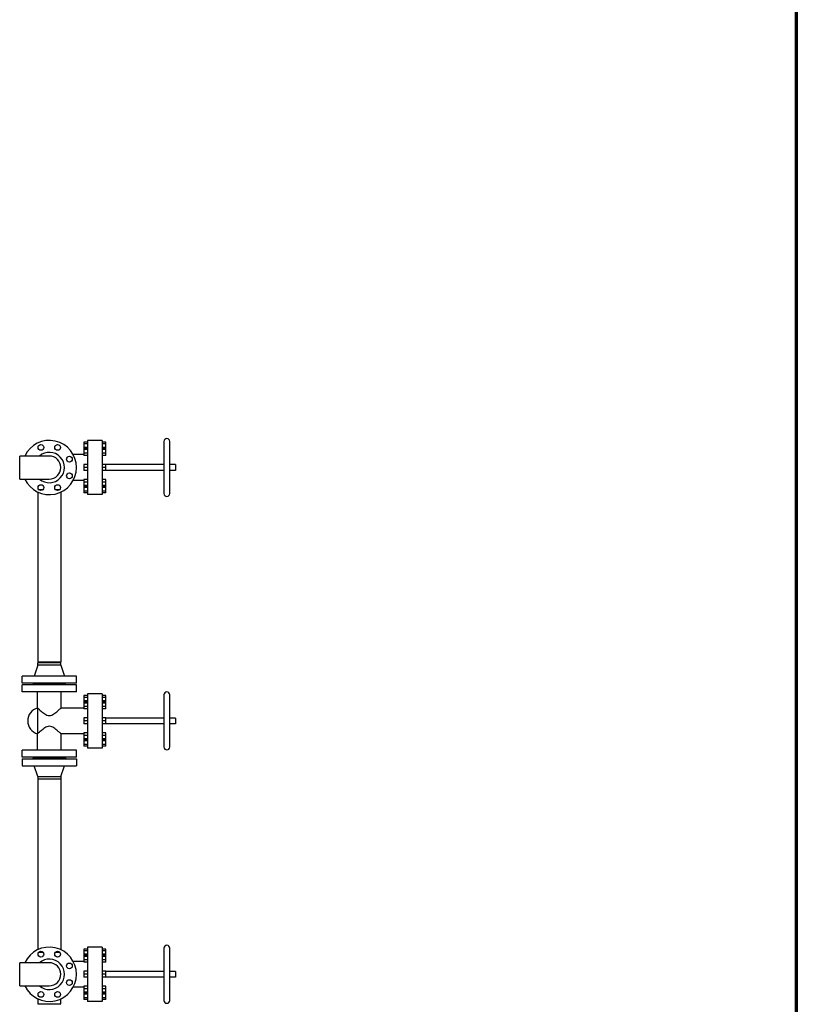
# Model space of a CAD drawing. Header units: inches. Extents: x 36 to 1719, y -84 to 1122.
# Tile 463 of 571: x 1574 to 1692, y 403 to 552. Entities that reach past the tile are written whole.
import ezdxf

# ---------------------------------------------------------------- set-up
doc = ezdxf.new("R2010")
doc.units = ezdxf.units.IN
doc.header["$LTSCALE"] = 48
doc.header["$MEASUREMENT"] = 0
doc.layers.add('Border (ANSI)', color=7, linetype='Continuous', lineweight=70)
doc.layers.add('Visible (ANSI)', color=7, linetype='Continuous', lineweight=30)

# ---------------------------------------------------------------- blocks, each defined once
blk = doc.blocks.new('Borders SUPERIOR BORDER')
at = {"layer": 'Border (ANSI)'}
blk.add_line((35.25, 23.375), (35.25, 0.625), dxfattribs=at)

msp = doc.modelspace()

# ---------------------------------------------------------------- linework, layer by layer
at = {"layer": 'Visible (ANSI)'}
for p, q in [((1584.27312, 488.07177), (1583.71312, 488.07177)), ((1583.71312, 488.07177), (1583.71312, 487.80777)), ((1584.27312, 487.80777), (1583.71312, 487.80777)), ((1583.71312, 487.80777), (1583.71312, 487.27977)), ((1586.51312, 488.35877), (1584.27312, 488.35877)), ((1584.27312, 488.35877), (1584.27312, 480.10877)), ((1586.51312, 488.35877), (1586.51312, 480.10877)), ((1587.07312, 488.07177), (1586.51312, 488.07177)), ((1587.07312, 487.80777), (1586.51312, 487.80777)), ((1587.07312, 487.80777), (1587.07312, 488.07177)), ((1587.07312, 487.27977), (1587.07312, 487.80777)), ((1595.89812, 488.19377), (1595.89812, 480.27377)), ((1596.77812, 480.27377), (1596.77812, 488.19377)), ((1584.27312, 487.27977), (1583.71312, 487.27977)), ((1583.71312, 487.27977), (1583.71312, 487.0843)), ((1584.27312, 487.0843), (1583.71312, 487.0843)), ((1583.71312, 487.0843), (1583.71312, 486.94765)), ((1584.27312, 486.94765), (1583.71312, 486.94765)), ((1583.71312, 486.94765), (1583.71312, 486.43764)), ((1584.27312, 486.43764), (1583.71312, 486.43764)), ((1583.71312, 486.43764), (1583.71312, 486.06429)), ((1587.07312, 487.27977), (1586.51312, 487.27977)), ((1587.07312, 487.0843), (1586.51312, 487.0843)), ((1587.07312, 486.94765), (1586.51312, 486.94765)), ((1587.07312, 486.43764), (1586.51312, 486.43764)), ((1587.07312, 487.0843), (1587.07312, 487.27977)), ((1587.07312, 486.94765), (1587.07312, 487.0843)), ((1587.07312, 486.43764), (1587.07312, 486.94765)), ((1587.07312, 486.06429), (1587.07312, 486.43764)), ((1573.96812, 482.48377), (1573.96812, 485.98377)), ((1578.46812, 485.98377), (1573.96812, 485.98377)), ((1583.71312, 486.19177), (1582.0988, 486.19177)), ((1584.27312, 486.06429), (1583.71312, 486.06429)), ((1587.07312, 486.06429), (1586.51312, 486.06429)), ((1584.27312, 484.69103), (1583.71312, 484.69103)), ((1583.71312, 484.69103), (1583.71312, 484.23377)), ((1584.27312, 484.23377), (1583.71312, 484.23377)), ((1583.71312, 484.23377), (1583.71312, 483.77651)), ((1584.27312, 483.77651), (1583.71312, 483.77651)), ((1587.07312, 484.69103), (1586.51312, 484.69103)), ((1587.07312, 484.23377), (1586.51312, 484.23377)), ((1587.07312, 483.77651), (1586.51312, 483.77651)), ((1587.07312, 484.23377), (1587.07312, 484.69103)), ((1595.89812, 484.67377), (1587.07312, 484.67377)), ((1587.07312, 483.77651), (1587.07312, 484.23377)), ((1595.89812, 483.79377), (1587.07312, 483.79377)), ((1597.65812, 484.67377), (1596.77812, 484.67377)), ((1597.65812, 483.79377), (1596.77812, 483.79377)), ((1597.65812, 484.67377), (1597.65812, 483.79377)), ((1573.96812, 482.48377), (1578.46812, 482.48377)), ((1583.71312, 482.27577), (1582.0988, 482.27577)), ((1584.27312, 482.40326), (1583.71312, 482.40326)), ((1583.71312, 482.40326), (1583.71312, 482.02991)), ((1584.27312, 482.02991), (1583.71312, 482.02991)), ((1583.71312, 482.02991), (1583.71312, 481.5199)), ((1587.07312, 482.40326), (1586.51312, 482.40326)), ((1587.07312, 482.02991), (1586.51312, 482.02991)), ((1587.07312, 482.02991), (1587.07312, 482.40326)), ((1587.07312, 481.5199), (1587.07312, 482.02991)), ((1576.71812, 480.49838), (1576.71812, 454.66377)), ((1577.49766, 480.85377), (1576.90521, 480.85377)), ((1580.03103, 480.85377), (1579.43858, 480.85377)), ((1580.21812, 480.49838), (1580.21812, 454.66377)), ((1584.27312, 481.5199), (1583.71312, 481.5199)), ((1583.71312, 481.5199), (1583.71312, 481.38324)), ((1584.27312, 481.38324), (1583.71312, 481.38324)), ((1583.71312, 481.38324), (1583.71312, 481.18777)), ((1584.27312, 481.18777), (1583.71312, 481.18777)), ((1583.71312, 481.18777), (1583.71312, 480.65977)), ((1584.27312, 480.65977), (1583.71312, 480.65977)), ((1583.71312, 480.65977), (1583.71312, 480.39577)), ((1584.27312, 480.39577), (1583.71312, 480.39577)), ((1587.07312, 481.5199), (1586.51312, 481.5199)), ((1587.07312, 481.38324), (1586.51312, 481.38324)), ((1587.07312, 481.18777), (1586.51312, 481.18777)), ((1587.07312, 480.65977), (1586.51312, 480.65977)), ((1587.07312, 480.39577), (1586.51312, 480.39577)), ((1587.07312, 481.38324), (1587.07312, 481.5199)), ((1587.07312, 481.18777), (1587.07312, 481.38324)), ((1587.07312, 480.65977), (1587.07312, 481.18777)), ((1587.07312, 480.39577), (1587.07312, 480.65977)), ((1586.51312, 480.10877), (1584.27312, 480.10877)), ((1576.71812, 454.19877), (1576.15812, 452.53877)), ((1580.21812, 454.66377), (1576.71812, 454.66377)), ((1576.71812, 454.19877), (1576.71812, 454.53877)), ((1580.21812, 454.53877), (1576.71812, 454.53877)), ((1580.21812, 454.19877), (1576.71812, 454.19877)), ((1580.21812, 454.19877), (1580.21812, 454.53877)), ((1580.21812, 454.19877), (1580.77812, 452.53877)), ((1574.34312, 451.47877), (1574.34312, 452.53877)), ((1582.59312, 452.53877), (1574.34312, 452.53877)), ((1582.59312, 451.47877), (1582.59312, 452.53877)), ((1582.59312, 451.47877), (1574.34312, 451.47877)), ((1574.34312, 450.17377), (1574.34312, 451.23377)), ((1582.59312, 451.23377), (1574.34312, 451.23377)), ((1575.96812, 451.41877), (1575.96812, 451.47877)), ((1580.96812, 451.41877), (1575.96812, 451.41877)), ((1575.96812, 451.23377), (1575.96812, 451.29377)), ((1580.96812, 451.29377), (1575.96812, 451.29377)), ((1580.96812, 451.41877), (1580.96812, 451.47877)), ((1580.96812, 451.23377), (1580.96812, 451.29377)), ((1582.59312, 450.17377), (1582.59312, 451.23377)), ((1582.59312, 450.17377), (1574.34312, 450.17377)), ((1576.68812, 447.69177), (1576.68812, 450.17377)), ((1580.24812, 447.69177), (1580.24812, 450.17377)), ((1584.27312, 449.57177), (1583.71312, 449.57177)), ((1583.71312, 449.57177), (1583.71312, 449.30777)), ((1584.27312, 449.30777), (1583.71312, 449.30777)), ((1583.71312, 449.30777), (1583.71312, 448.77977)), ((1586.51312, 449.85877), (1584.27312, 449.85877)), ((1584.27312, 449.85877), (1584.27312, 441.60877)), ((1586.51312, 449.85877), (1586.51312, 441.60877)), ((1587.07312, 449.57177), (1586.51312, 449.57177)), ((1587.07312, 449.30777), (1586.51312, 449.30777)), ((1587.07312, 449.30777), (1587.07312, 449.57177)), ((1587.07312, 448.77977), (1587.07312, 449.30777)), ((1595.89812, 449.69377), (1595.89812, 441.77377)), ((1596.77812, 441.77377), (1596.77812, 449.69377)), ((1576.68812, 447.69177), (1576.68812, 443.77577)), ((1583.71312, 447.69177), (1580.24812, 447.69177)), ((1584.27312, 448.77977), (1583.71312, 448.77977)), ((1583.71312, 448.77977), (1583.71312, 448.5843)), ((1584.27312, 448.5843), (1583.71312, 448.5843)), ((1583.71312, 448.5843), (1583.71312, 448.44765)), ((1584.27312, 448.44765), (1583.71312, 448.44765)), ((1583.71312, 448.44765), (1583.71312, 447.93764)), ((1584.27312, 447.93764), (1583.71312, 447.93764)), ((1583.71312, 447.93764), (1583.71312, 447.56429)), ((1584.27312, 447.56429), (1583.71312, 447.56429)), ((1587.07312, 448.77977), (1586.51312, 448.77977)), ((1587.07312, 448.5843), (1586.51312, 448.5843)), ((1587.07312, 448.44765), (1586.51312, 448.44765)), ((1587.07312, 447.93764), (1586.51312, 447.93764)), ((1587.07312, 447.56429), (1586.51312, 447.56429)), ((1587.07312, 448.5843), (1587.07312, 448.77977)), ((1587.07312, 448.44765), (1587.07312, 448.5843)), ((1587.07312, 447.93764), (1587.07312, 448.44765)), ((1587.07312, 447.56429), (1587.07312, 447.93764)), ((1584.27312, 446.19103), (1583.71312, 446.19103)), ((1583.71312, 446.19103), (1583.71312, 445.73377)), ((1587.07312, 446.19103), (1586.51312, 446.19103)), ((1587.07312, 445.73377), (1587.07312, 446.19103)), ((1595.89812, 446.17377), (1587.07312, 446.17377)), ((1597.65812, 446.17377), (1596.77812, 446.17377)), ((1597.65812, 446.17377), (1597.65812, 445.29377)), ((1584.27312, 445.73377), (1583.71312, 445.73377)), ((1583.71312, 445.73377), (1583.71312, 445.27651)), ((1584.27312, 445.27651), (1583.71312, 445.27651)), ((1587.07312, 445.73377), (1586.51312, 445.73377)), ((1587.07312, 445.27651), (1586.51312, 445.27651)), ((1587.07312, 445.27651), (1587.07312, 445.73377)), ((1595.89812, 445.29377), (1587.07312, 445.29377)), ((1597.65812, 445.29377), (1596.77812, 445.29377)), ((1576.68812, 441.29377), (1576.68812, 443.77577)), ((1583.71312, 443.77577), (1580.24812, 443.77577)), ((1580.24812, 441.29377), (1580.24812, 443.77577)), ((1584.27312, 443.90326), (1583.71312, 443.90326)), ((1583.71312, 443.90326), (1583.71312, 443.52991)), ((1584.27312, 443.52991), (1583.71312, 443.52991)), ((1583.71312, 443.52991), (1583.71312, 443.0199)), ((1584.27312, 443.0199), (1583.71312, 443.0199)), ((1583.71312, 443.0199), (1583.71312, 442.88324)), ((1584.27312, 442.88324), (1583.71312, 442.88324)), ((1583.71312, 442.88324), (1583.71312, 442.68777)), ((1587.07312, 443.90326), (1586.51312, 443.90326)), ((1587.07312, 443.52991), (1586.51312, 443.52991)), ((1587.07312, 443.0199), (1586.51312, 443.0199)), ((1587.07312, 442.88324), (1586.51312, 442.88324)), ((1587.07312, 443.52991), (1587.07312, 443.90326)), ((1587.07312, 443.0199), (1587.07312, 443.52991)), ((1587.07312, 442.88324), (1587.07312, 443.0199)), ((1587.07312, 442.68777), (1587.07312, 442.88324)), ((1584.27312, 442.68777), (1583.71312, 442.68777)), ((1583.71312, 442.68777), (1583.71312, 442.15977)), ((1584.27312, 442.15977), (1583.71312, 442.15977)), ((1583.71312, 442.15977), (1583.71312, 441.89577)), ((1584.27312, 441.89577), (1583.71312, 441.89577)), ((1586.51312, 441.60877), (1584.27312, 441.60877)), ((1587.07312, 442.68777), (1586.51312, 442.68777)), ((1587.07312, 442.15977), (1586.51312, 442.15977)), ((1587.07312, 441.89577), (1586.51312, 441.89577)), ((1587.07312, 442.15977), (1587.07312, 442.68777)), ((1587.07312, 441.89577), (1587.07312, 442.15977)), ((1574.34312, 440.23377), (1574.34312, 441.29377)), ((1582.59312, 441.29377), (1574.34312, 441.29377)), ((1582.59312, 440.23377), (1574.34312, 440.23377)), ((1574.34312, 439.98877), (1574.34312, 438.92877)), ((1574.34312, 439.98877), (1582.59312, 439.98877)), ((1575.96812, 440.17377), (1575.96812, 440.23377)), ((1580.96812, 440.17377), (1575.96812, 440.17377)), ((1575.96812, 440.04877), (1575.96812, 439.98877)), ((1575.96812, 440.04877), (1580.96812, 440.04877)), ((1580.96812, 440.17377), (1580.96812, 440.23377)), ((1580.96812, 440.04877), (1580.96812, 439.98877)), ((1582.59312, 440.23377), (1582.59312, 441.29377)), ((1582.59312, 439.98877), (1582.59312, 438.92877)), ((1574.34312, 438.92877), (1582.59312, 438.92877)), ((1576.71812, 437.26877), (1576.15812, 438.92877)), ((1580.21812, 437.26877), (1580.77812, 438.92877)), ((1576.71812, 437.26877), (1576.71812, 436.92877)), ((1576.71812, 437.26877), (1580.21812, 437.26877)), ((1576.71812, 437.26877), (1576.71812, 410.96916)), ((1576.71812, 436.92877), (1580.21812, 436.92877)), ((1580.21812, 437.26877), (1580.21812, 436.92877)), ((1580.21812, 437.26877), (1580.21812, 410.96916)), ((1576.90521, 410.61377), (1577.49766, 410.61377)), ((1579.43858, 410.61377), (1580.03103, 410.61377)), ((1584.27312, 411.07177), (1583.71312, 411.07177)), ((1583.71312, 411.07177), (1583.71312, 410.80777)), ((1584.27312, 410.80777), (1583.71312, 410.80777)), ((1583.71312, 410.80777), (1583.71312, 410.27977)), ((1584.27312, 410.27977), (1583.71312, 410.27977)), ((1583.71312, 410.27977), (1583.71312, 410.0843)), ((1584.27312, 410.0843), (1583.71312, 410.0843)), ((1583.71312, 410.0843), (1583.71312, 409.94765)), ((1584.27312, 409.94765), (1583.71312, 409.94765)), ((1583.71312, 409.94765), (1583.71312, 409.43764)), ((1586.51312, 411.35877), (1584.27312, 411.35877)), ((1584.27312, 411.35877), (1584.27312, 403.10877)), ((1586.51312, 411.35877), (1586.51312, 403.10877)), ((1587.07312, 411.07177), (1586.51312, 411.07177)), ((1587.07312, 410.80777), (1586.51312, 410.80777)), ((1587.07312, 410.27977), (1586.51312, 410.27977)), ((1587.07312, 410.0843), (1586.51312, 410.0843)), ((1587.07312, 409.94765), (1586.51312, 409.94765)), ((1587.07312, 410.80777), (1587.07312, 411.07177)), ((1587.07312, 410.27977), (1587.07312, 410.80777)), ((1587.07312, 410.0843), (1587.07312, 410.27977)), ((1587.07312, 409.94765), (1587.07312, 410.0843)), ((1587.07312, 409.43764), (1587.07312, 409.94765)), ((1595.89812, 411.19377), (1595.89812, 403.27377)), ((1596.77812, 403.27377), (1596.77812, 411.19377)), ((1573.96812, 405.48377), (1573.96812, 408.98377)), ((1578.46812, 408.98377), (1573.96812, 408.98377)), ((1583.71312, 409.19177), (1582.0988, 409.19177)), ((1584.27312, 409.43764), (1583.71312, 409.43764)), ((1583.71312, 409.43764), (1583.71312, 409.06429)), ((1584.27312, 409.06429), (1583.71312, 409.06429)), ((1587.07312, 409.43764), (1586.51312, 409.43764)), ((1587.07312, 409.06429), (1586.51312, 409.06429)), ((1587.07312, 409.06429), (1587.07312, 409.43764)), ((1584.27312, 407.69103), (1583.71312, 407.69103)), ((1583.71312, 407.69103), (1583.71312, 407.23377)), ((1584.27312, 407.23377), (1583.71312, 407.23377)), ((1583.71312, 407.23377), (1583.71312, 406.77651)), ((1587.07312, 407.69103), (1586.51312, 407.69103)), ((1587.07312, 407.23377), (1586.51312, 407.23377)), ((1587.07312, 407.23377), (1587.07312, 407.69103)), ((1595.89812, 407.67377), (1587.07312, 407.67377)), ((1587.07312, 406.77651), (1587.07312, 407.23377)), ((1597.65812, 407.67377), (1596.77812, 407.67377)), ((1597.65812, 407.67377), (1597.65812, 406.79377)), ((1573.96812, 405.48377), (1578.46812, 405.48377)), ((1584.27312, 406.77651), (1583.71312, 406.77651)), ((1587.07312, 406.77651), (1586.51312, 406.77651)), ((1595.89812, 406.79377), (1587.07312, 406.79377)), ((1597.65812, 406.79377), (1596.77812, 406.79377)), ((1583.71312, 405.27577), (1582.0988, 405.27577)), ((1584.27312, 405.40326), (1583.71312, 405.40326)), ((1583.71312, 405.40326), (1583.71312, 405.02991)), ((1584.27312, 405.02991), (1583.71312, 405.02991)), ((1583.71312, 405.02991), (1583.71312, 404.5199)), ((1584.27312, 404.5199), (1583.71312, 404.5199)), ((1583.71312, 404.5199), (1583.71312, 404.38324)), ((1584.27312, 404.38324), (1583.71312, 404.38324)), ((1583.71312, 404.38324), (1583.71312, 404.18777)), ((1584.27312, 404.18777), (1583.71312, 404.18777)), ((1583.71312, 404.18777), (1583.71312, 403.65977)), ((1587.07312, 405.40326), (1586.51312, 405.40326)), ((1587.07312, 405.02991), (1586.51312, 405.02991)), ((1587.07312, 404.5199), (1586.51312, 404.5199)), ((1587.07312, 404.38324), (1586.51312, 404.38324)), ((1587.07312, 404.18777), (1586.51312, 404.18777)), ((1587.07312, 405.02991), (1587.07312, 405.40326)), ((1587.07312, 404.5199), (1587.07312, 405.02991)), ((1587.07312, 404.38324), (1587.07312, 404.5199)), ((1587.07312, 404.18777), (1587.07312, 404.38324)), ((1587.07312, 403.65977), (1587.07312, 404.18777)), ((1576.71812, 403.49838), (1576.71812, 402.73377)), ((1576.71812, 402.73377), (1580.21812, 402.73377)), ((1580.21812, 402.73377), (1580.21812, 403.49838)), ((1584.27312, 403.65977), (1583.71312, 403.65977)), ((1583.71312, 403.65977), (1583.71312, 403.39577)), ((1584.27312, 403.39577), (1583.71312, 403.39577)), ((1586.51312, 403.10877), (1584.27312, 403.10877)), ((1587.07312, 403.65977), (1586.51312, 403.65977)), ((1587.07312, 403.39577), (1586.51312, 403.39577)), ((1587.07312, 403.39577), (1587.07312, 403.65977))]:
    msp.add_line(p, q, dxfattribs=at)
for centre in [(1577.20144, 487.29181), (1579.7348, 487.29181), (1581.52616, 485.50045), (1581.52616, 482.96709), (1577.20144, 481.17573), (1579.7348, 481.17573), (1577.20144, 410.29181), (1579.7348, 410.29181), (1581.52616, 408.50045), (1581.52616, 405.96709), (1577.20144, 404.17573), (1579.7348, 404.17573)]:
    msp.add_circle(centre, 0.4375, dxfattribs=at)
for centre, radius, start, end in [((1578.46812, 484.23377), 4.125, 205.1027208, 154.8972792), ((1596.33812, 488.19377), 0.44, 0, 180), ((1578.46812, 484.23377), 2.31, 229.2509456, 130.7490544), ((1578.46812, 484.23377), 1.75, 270, 90), ((1596.33812, 480.27377), 0.44, 180, 0), ((1596.33812, 449.69377), 0.44, 0, 180), ((1577.21604, 445.73377), 2.02792, 105.0894267, 254.9105733), ((1596.33812, 441.77377), 0.44, 180, 0), ((1596.33812, 411.19377), 0.44, 0, 180), ((1578.46812, 407.23377), 4.125, 205.1027208, 154.8972792), ((1578.46812, 407.23377), 2.31, 229.2509456, 130.7490544), ((1578.46812, 407.23377), 1.75, 270, 90), ((1596.33812, 403.27377), 0.44, 180, 0)]:
    msp.add_arc(centre, radius, start, end, dxfattribs=at)
for points, knots in [([(1576.68812, 447.69177), (1576.68812, 447.69177), (1576.70049, 447.6805), (1576.74973, 447.63591), (1576.78658, 447.6026), (1576.88049, 447.51856), (1576.93765, 447.46777), (1577.06558, 447.35596), (1577.13635, 447.29499), (1577.28881, 447.16705), (1577.37683, 447.09491), (1577.5657, 446.94874), (1577.66646, 446.87465), (1577.87727, 446.73779), (1577.98684, 446.67503), (1578.21701, 446.58077), (1578.33766, 446.54947), (1578.59858, 446.54947), (1578.71923, 446.58077), (1578.9494, 446.67503), (1579.05897, 446.73779), (1579.26978, 446.87465), (1579.37054, 446.94874), (1579.55941, 447.09491), (1579.64743, 447.16705), (1579.79989, 447.29499), (1579.87066, 447.35596), (1579.99859, 447.46777), (1580.05575, 447.51856), (1580.14966, 447.6026), (1580.18651, 447.63591), (1580.23575, 447.6805), (1580.24812, 447.69177), (1580.24812, 447.69177)], [7.641352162, 7.641352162, 7.641352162, 7.641352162, 8.557557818, 8.557557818, 9.473763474, 9.473763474, 10.38996913, 10.38996913, 11.306174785, 11.306174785, 12.30030717, 12.30030717, 13.294439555, 13.294439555, 14.28857194, 14.28857194, 15.282704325, 15.282704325, 16.276836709, 16.276836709, 17.270969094, 17.270969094, 18.265101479, 18.265101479, 19.259233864, 19.259233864, 20.17543952, 20.17543952, 21.091645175, 21.091645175, 22.007850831, 22.007850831, 22.924056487, 22.924056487, 22.924056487, 22.924056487]), ([(1580.24812, 443.77577), (1580.24812, 443.77577), (1580.23575, 443.78704), (1580.18651, 443.83164), (1580.14966, 443.86495), (1580.05575, 443.94898), (1579.99859, 443.99978), (1579.87066, 444.11158), (1579.79989, 444.17256), (1579.64743, 444.30049), (1579.55941, 444.37264), (1579.37054, 444.51881), (1579.26978, 444.5929), (1579.05897, 444.72976), (1578.9494, 444.79251), (1578.71923, 444.88678), (1578.59858, 444.91807), (1578.33766, 444.91807), (1578.21701, 444.88678), (1577.98684, 444.79251), (1577.87727, 444.72976), (1577.66646, 444.5929), (1577.5657, 444.51881), (1577.37683, 444.37264), (1577.28881, 444.30049), (1577.13635, 444.17256), (1577.06558, 444.11158), (1576.93765, 443.99978), (1576.88049, 443.94898), (1576.78658, 443.86495), (1576.74973, 443.83164), (1576.70049, 443.78704), (1576.68812, 443.77577), (1576.68812, 443.77577)], [38.206760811, 38.206760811, 38.206760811, 38.206760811, 39.122966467, 39.122966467, 40.039172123, 40.039172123, 40.955377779, 40.955377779, 41.871583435, 41.871583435, 42.865715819, 42.865715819, 43.859848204, 43.859848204, 44.853980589, 44.853980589, 45.848112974, 45.848112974, 46.842245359, 46.842245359, 47.836377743, 47.836377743, 48.830510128, 48.830510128, 49.824642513, 49.824642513, 50.740848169, 50.740848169, 51.657053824, 51.657053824, 52.57325948, 52.57325948, 53.489465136, 53.489465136, 53.489465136, 53.489465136])]:
    msp.add_open_spline(points, degree=3, knots=knots, dxfattribs=at)

# ---------------------------------------------------------------- block references
at = {"xscale": 48, "yscale": 48, "zscale": 48}
msp.add_blockref('Borders SUPERIOR BORDER', (0, 0), dxfattribs=at)

doc.saveas('drawing.dxf')
